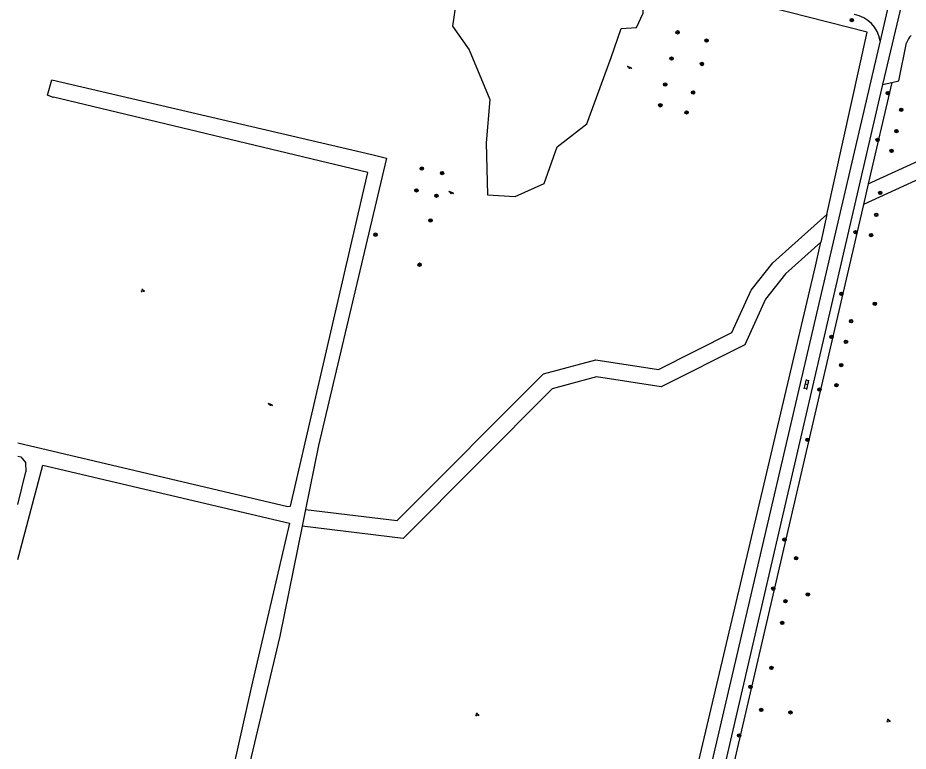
# Model space of a CAD drawing. Extents: x 128999 to 131010, y 395498 to 399007.
# Drawn here: x 129000 to 129211.4, y 396690 to 396864 of the extents above; entities that cross this region are included whole.
import ezdxf

# ---------------------------------------------------------------- set-up
doc = ezdxf.new("R2010")
doc.units = 0
for name, color, linetype in [('gg-knt-onverhard', 7, 'Continuous'), ('gg-knt-verharding', 7, 'Continuous'), ('gt-grn-groengrens', 7, 'Continuous'), ('gt-symb-boom', 7, 'Continuous'), ('gt-symb-groenvak', 7, 'Continuous'), ('gt-symb-klinker verharding', 7, 'Continuous'), ('gt-symb-speelvoorziening', 7, 'Continuous')]:
    doc.layers.add(name, color=color, linetype=linetype)

# ---------------------------------------------------------------- blocks, each defined once
blk = doc.blocks.new('gt0-BOOM')
at = {"layer": 'gt-symb-boom'}
for radius in [0.4, 0.2]:
    blk.add_circle((0, 0), radius, dxfattribs=at)
blk = doc.blocks.new('gt0-GRVAK')
at = {"layer": 'gt-symb-groenvak'}
for p, q in [((-0.11, 0.19), (-0.23, 0.24)), ((-0.18, 0.15), (0.09, 0.15)), ((-0.09, 0.21), (-0.16, 0.32)), ((-0.05, 0.21), (-0.05, 0.39)), ((0, 0.21), (0.06, 0.32)), ((0.01, 0.19), (0.13, 0.24)), ((0.26, -0.05), (0.2, 0.06)), ((0.31, -0.05), (0.31, 0.13)), ((0.35, -0.05), (0.41, 0.06)), ((-0.24, -0.23), (-0.36, -0.18)), ((-0.32, -0.26), (-0.05, -0.26)), ((-0.23, -0.21), (-0.29, -0.1)), ((-0.18, -0.2), (-0.18, -0.02)), ((-0.14, -0.21), (-0.07, -0.1)), ((-0.12, -0.23), (0, -0.18)), ((0.24, -0.07), (0.12, -0.02)), ((0.17, -0.11), (0.44, -0.11)), ((0.37, -0.07), (0.49, -0.02))]:
    blk.add_line(p, q, dxfattribs=at)
blk = doc.blocks.new('gt0-SV')
at = {"layer": 'gt-symb-speelvoorziening'}
for p, q in [((-0.48, 0.26), (-0.08, 0.1)), ((0.54, -0.08), (-0.45, 0.32)), ((0.13, 0.01), (0.51, -0.14))]:
    blk.add_line(p, q, dxfattribs=at)
for centre, radius, start, end in [((-0.47, 0.29), 0.0369, 63.6251, 252.6602), ((0, -0.01), 0.128, 127.6866, 8.5986), ((0.53, -0.11), 0.0363, 243.5085, 72.5436)]:
    blk.add_arc(centre, radius, start, end, dxfattribs=at)
blk = doc.blocks.new('gt0-KL1')
at = {"layer": 'gt-symb-klinker verharding'}
for p, q in [((-1.15, 0.3), (1.15, 0.3)), ((-1, -0.3), (-1, 0.3)), ((-0.5, 0.3), (-0.5, 0.45)), ((0, -0.3), (0, 0.3)), ((0.5, 0.3), (0.5, 0.45)), ((1, -0.3), (1, 0.3)), ((-1.15, -0.3), (1.15, -0.3)), ((-0.5, -0.45), (-0.5, -0.3)), ((0.5, -0.45), (0.5, -0.3))]:
    blk.add_line(p, q, dxfattribs=at)

msp = doc.modelspace()

# ---------------------------------------------------------------- linework, layer by layer
at = {"layer": 'gg-knt-onverhard'}
for p, q in [((129205.29, 396848.18), (129207.46, 396848.67)), ((129084.08, 396831.56), (129087.55, 396830.73)), ((129000, 396760), (129000.69, 396759.86)), ((129000, 396735.46), (129005.95, 396757.87)), ((129000, 396748.56), (129001.88, 396756.25)), ((129068.32, 396747.36), (129067.52, 396743.43))]:
    msp.add_line(p, q, dxfattribs=at)
for points in [[(129207.46, 396848.67), (129209.16, 396849.06), (129210.98, 396858.08)], [(129000, 396763.15), (129064.14, 396748.1), (129064.74, 396748.12), (129083.1, 396827.33), (129010.16, 396844.77), (129008.51, 396845.15), (129008.37, 396845.14), (129007.01, 396845.68), (129008.04, 396849.28), (129084.08, 396831.56)], [(129087.55, 396830.73), (129071.38, 396762.52), (129068.32, 396747.36)], [(129000.69, 396759.86), (129001.81, 396758.54), (129001.88, 396756.25)], [(129005.95, 396757.87), (129064.47, 396744.1), (129055.47, 396705.4), (129042.68, 396648.26), (129019.68, 396556.23), (129009.51, 396557.14)], [(129067.52, 396743.43), (129062.23, 396717.27), (129045.17, 396645.7), (129023.11, 396554.94), (129091.56, 396533.44)]]:
    msp.add_lwpolyline(points, dxfattribs=at)
for centre, radius, start, end in [((129197.22, 396857.3), 7.6, 9.5505, 79.5192), ((129215.44, 396856.55), 4.71, 135.8327, 161.0654)]:
    msp.add_arc(centre, radius, start, end, dxfattribs=at)
at = {"layer": 'gg-knt-verharding'}
for p, q in [((129210.96, 396872.31), (129205.29, 396848.18)), ((129207.73, 396871.48), (129204.71, 396858.56)), ((129204.71, 396858.56), (129127.32, 396527.43)), ((129205.29, 396848.18), (129131.11, 396528.6))]:
    msp.add_line(p, q, dxfattribs=at)
at = {"layer": 'gt-grn-groengrens'}
for p, q in [((129207.46, 396848.67), (129201.87, 396824.62)), ((129201.87, 396824.62), (129200.73, 396819.69)), ((129200.73, 396819.69), (129132.85, 396527.23)), ((129192.09, 396817.34), (129190.65, 396810.79))]:
    msp.add_line(p, q, dxfattribs=at)
for points in [[(129192.09, 396817.34), (129201.6, 396860.59), (129145.96, 396874.85), (129100.7, 396886.17)], [(129112.07, 396844.66), (129111.17, 396834.33), (129111.53, 396822.01), (129118.05, 396821.65), (129124.93, 396824.73), (129128.01, 396833.43), (129135.07, 396838.86), (129140.87, 396854.63), (129143.22, 396861.51), (129146.85, 396861.69), (129148.48, 396865.14), (129148.42, 396870.26), (129106.09, 396881.99), (129103.2, 396862.05), (129107.18, 396856.44), (129112.07, 396844.66)], [(129201.87, 396824.62), (129223.85, 396834.7), (129226.89, 396830.41)], [(129225.68, 396825.22), (129222.51, 396829.68), (129200.73, 396819.69)], [(129068.32, 396747.36), (129090.05, 396744.72), (129124.76, 396779.57), (129137.19, 396782.9), (129152.11, 396780.58), (129169.52, 396789.35), (129174.06, 396799.4), (129179.24, 396805.87), (129192.09, 396817.34)], [(129190.65, 396810.79), (129182.27, 396803.25), (129177.5, 396797.29), (129172.58, 396786.41), (129152.76, 396776.43), (129137.41, 396778.81), (129126.83, 396775.98), (129091.51, 396740.51), (129067.52, 396743.43)], [(129123.67, 396526.78), (129189.4, 396805.08), (129190.65, 396810.79)]]:
    msp.add_lwpolyline(points, dxfattribs=at)

# ---------------------------------------------------------------- block references
at = {"layer": 'gt-symb-boom'}
for p in [(129197.99, 396863.48), (129156.62, 396860.57), (129163.51, 396858.62), (129155.21, 396854.34), (129162.42, 396853.06), (129153.68, 396848.19), (129160.31, 396846.3), (129206.52, 396846.17), (129152.53, 396843.25), (129158.77, 396841.57), (129209.72, 396842.2), (129208.58, 396837.13), (129204.11, 396835.05), (129207.42, 396832.44), (129095.88, 396828.24), (129100.72, 396827.17), (129094.64, 396823.06), (129099.37, 396821.8), (129204.74, 396822.46), (129203.8, 396817.27), (129097.97, 396815.94), (129198.9, 396813.14), (129084.92, 396812.56), (129202.56, 396812.45), (129095.39, 396805.44), (129195.53, 396798.52), (129203.46, 396796.16), (129197.81, 396792.04), (129193.17, 396788.29), (129196.61, 396787.13), (129195.46, 396781.62), (129194.33, 396776.82), (129190.29, 396775.79), (129187.47, 396763.89), (129182.01, 396740.21), (129184.76, 396735.78), (129179.33, 396728.57), (129187.55, 396727.21), (129182.23, 396725.58), (129181.47, 396720.44), (129178.91, 396709.77), (129173.94, 396705.27), (129176.48, 396699.8), (129183.42, 396699.22), (129171.23, 396693.76)]:
    msp.add_blockref('gt0-BOOM', p, dxfattribs=at)
at = {"layer": 'gt-symb-groenvak'}
for p, rotation in [((129029.63, 396799.3), -7.068140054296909), ((129109.05, 396698.7), -7.068140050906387), ((129206.68, 396697.25), -7.068140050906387)]:
    msp.add_blockref('gt0-GRVAK', p, dxfattribs=dict(at, rotation=rotation))
at = {"layer": 'gt-symb-klinker verharding', "rotation": 76.82507339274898}
msp.add_blockref('gt0-KL1', (129187.25, 396777.01), dxfattribs=at)
at = {"layer": 'gt-symb-speelvoorziening'}
for p in [(129145.19, 396852.17), (129102.87, 396822.49), (129059.93, 396772.2)]:
    msp.add_blockref('gt0-SV', p, dxfattribs=at)

doc.saveas('drawing.dxf')
